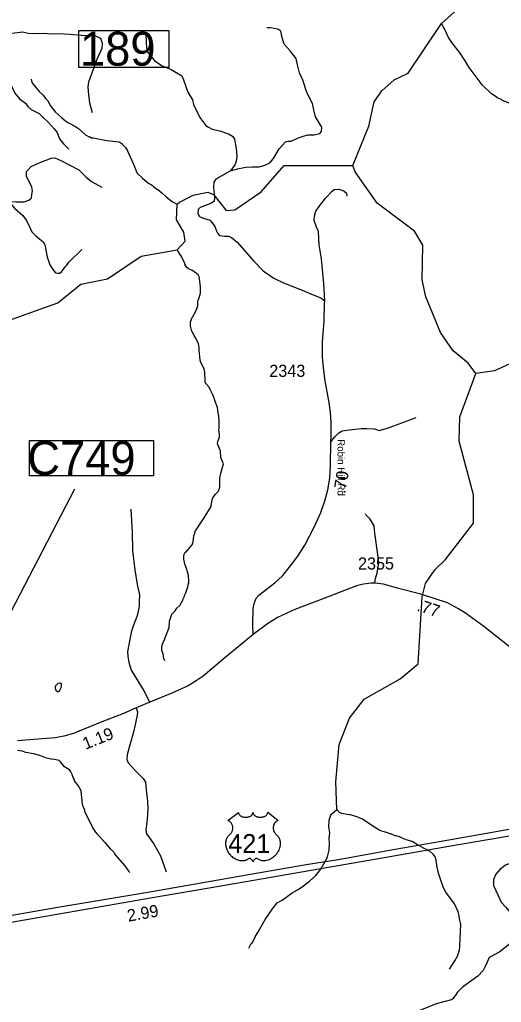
# Model space of a CAD drawing. Extents: x 1248224 to 1454986, y 825081 to 985870.
# Drawn here: x 1394113 to 1399091, y 877302 to 887454 of the extents above; entities that cross this region are included whole.
import ezdxf

# ---------------------------------------------------------------- set-up
doc = ezdxf.new("R2010")
doc.units = 0
for name, color, linetype in [('Exist Hydrographic Creek Single Shore', 7, 'Continuous'), ('Exist Hydrographic Misc Water Feature', 7, 'Continuous'), ('Exist Road Non-System Type 51', 7, 'Continuous'), ('Exist Road Primary US Divided Attributed', 7, 'Continuous'), ('Exist Road Primary US Mileage Hundredths English Label', 7, 'Continuous'), ('Exist Road Primary US Shield CELL', 7, 'Continuous'), ('Exist Road Primary US Shield Number Label', 7, 'Continuous'), ('Exist Road Secondary Mileage Hundredths English Label', 7, 'Continuous'), ('Exist Road Secondary Structure Culvert Number Label', 7, 'Continuous'), ('Exist Road Secondary Structure Standard Bridge Number Label', 7, 'Continuous'), ('Exist Road Secondary Type 51 Attributed', 7, 'Continuous'), ('Exist Road Secondary Type 51 Label', 7, 'Continuous'), ('Exist Road Secondary Type 51 Number Label', 7, 'Continuous')]:
    doc.layers.add(name, color=color, linetype=linetype)

msp = doc.modelspace()

# ---------------------------------------------------------------- linework, layer by layer
at = {"layer": 'Exist Hydrographic Creek Single Shore'}
for points in [[(1397556, 885949), (1397723, 886353), (1397778, 886605), (1397856, 886718), (1397983, 886834), (1398127, 886903), (1398473, 887415), (1398734, 887649)], [(1393618, 884213), (1394508, 884527), (1394746, 884722), (1395022, 884776), (1395369, 885012), (1395741, 885078), (1395822, 885167), (1395808, 885259), (1395735, 885385), (1395740, 885548), (1395764, 885569), (1395907, 885641), (1396058, 885671), (1396116, 885647), (1396246, 885483), (1396338, 885491), (1396608, 885676), (1396847, 885947), (1397556, 885949)], [(1398829, 883797), (1398748, 883906), (1398592, 884034), (1398463, 884221), (1398312, 884592), (1398274, 884766), (1398281, 885124), (1398193, 885270), (1397807, 885560), (1397580, 885883), (1397556, 885949)], [(1399577, 884080), (1399021, 883825), (1398829, 883797)]]:
    msp.add_lwpolyline(points, dxfattribs=at)
at = {"layer": 'Exist Hydrographic Misc Water Feature'}
for points in [[(1399236, 886574), (1399188, 886583), (1399132, 886609), (1399124, 886609), (1399097, 886623), (1399093, 886630), (1399049, 886647), (1399047, 886651), (1398990, 886688), (1398894, 886782), (1398760, 886961), (1398719, 887030), (1398667, 887107), (1398578, 887220), (1398546, 887269), (1398501, 887366), (1398489, 887382), (1398473, 887415)], [(1394233, 886841), (1394240, 886805), (1394248, 886790), (1394316, 886713), (1394355, 886674), (1394380, 886640), (1394404, 886615), (1394431, 886564), (1394482, 886498), (1394544, 886442), (1394587, 886409), (1394619, 886388), (1394690, 886351), (1394720, 886330), (1394792, 886265), (1394832, 886244), (1394840, 886244), (1394856, 886235), (1394874, 886232), (1395013, 886206), (1395138, 886191), (1395157, 886183), (1395176, 886168), (1395178, 886162), (1395207, 886132), (1395227, 886099), (1395301, 885938), (1395301, 885930), (1395312, 885905), (1395312, 885897), (1395332, 885865), (1395381, 885816), (1395433, 885773), (1395493, 885738), (1395496, 885732), (1395532, 885703), (1395540, 885701), (1395583, 885666), (1395626, 885625), (1395693, 885573), (1395740, 885548)], [(1396082, 883632), (1396070, 883658), (1396035, 883699), (1396029, 883715), (1396027, 883811), (1396020, 883843), (1395981, 883924), (1395978, 883940), (1395968, 884036), (1395969, 884068), (1395961, 884108), (1395927, 884173), (1395915, 884189), (1395888, 884246), (1395877, 884286), (1395878, 884328), (1395887, 884350), (1395887, 884358), (1395928, 884429), (1395949, 884476), (1395954, 884500), (1395955, 884548), (1395963, 884564), (1395964, 884572), (1395976, 884604), (1395981, 884627), (1395982, 884691), (1395972, 884780), (1395968, 884796), (1395957, 884818), (1395941, 884832), (1395894, 884865), (1395858, 884880), (1395841, 884894), (1395819, 884927), (1395819, 884935), (1395785, 885008), (1395741, 885078)], [(1397392, 879295), (1397382, 879581), (1397415, 879964), (1397521, 880238), (1397675, 880435), (1398046, 880644), (1398233, 880798), (1398273, 881490), (1398309, 881630), (1398403, 881770), (1398514, 881876), (1398805, 882254), (1398803, 882546), (1398656, 883101), (1398661, 883350), (1398829, 883797)], [(1395614, 880830), (1395603, 880854), (1395596, 880902), (1395584, 880935), (1395581, 880969), (1395586, 880993), (1395601, 881030), (1395615, 881054), (1395615, 881062), (1395658, 881173), (1395663, 881233), (1395661, 881239), (1395685, 881312), (1395721, 881347), (1395738, 881373), (1395767, 881402), (1395800, 881457), (1395800, 881465), (1395817, 881497), (1395817, 881505), (1395829, 881531), (1395849, 881584), (1395855, 881608), (1395855, 881624), (1395860, 881632), (1395860, 881658), (1395857, 881705), (1395853, 881729), (1395830, 881803), (1395819, 881829), (1395810, 881879), (1395810, 881909), (1395814, 881931), (1395823, 881953), (1395829, 881953), (1395896, 882029), (1395907, 882059), (1395914, 882123), (1395929, 882174), (1396014, 882297), (1396093, 882426), (1396091, 882434), (1396107, 882506), (1396132, 882547), (1396160, 882577), (1396177, 882608), (1396181, 882632), (1396183, 882722), (1396192, 882770), (1396219, 882867), (1396192, 882932), (1396189, 883000), (1396159, 883073), (1396160, 883097), (1396177, 883144), (1396177, 883168), (1396170, 883218), (1396175, 883232), (1396174, 883288), (1396176, 883304), (1396173, 883360), (1396169, 883368), (1396156, 883449), (1396132, 883509), (1396134, 883514), (1396110, 883581), (1396105, 883584), (1396082, 883632)], [(1394505, 880513), (1394515, 880514), (1394523, 880520), (1394544, 880562), (1394547, 880586), (1394545, 880592), (1394535, 880598), (1394509, 880595), (1394484, 880573), (1394480, 880563), (1394480, 880543), (1394488, 880527), (1394505, 880513)], [(1395253, 878639), (1395245, 878655), (1395202, 878712), (1395105, 878826), (1395093, 878843), (1395091, 878851), (1395056, 878884), (1395001, 878949), (1394995, 878951), (1394909, 879047), (1394869, 879103), (1394788, 879273), (1394785, 879289), (1394773, 879313), (1394764, 879346), (1394749, 879486), (1394718, 879543), (1394681, 879591), (1394679, 879599), (1394668, 879616), (1394657, 879656), (1394643, 879684), (1394630, 879700), (1394578, 879736), (1394535, 879788), (1394520, 879799), (1394472, 879812), (1394440, 879814), (1394392, 879826), (1394321, 879851), (1394257, 879869), (1394178, 879882), (1394138, 879895), (1394090, 879902)], [(1396482, 877861), (1396507, 877908), (1396515, 877916), (1396536, 877955), (1396548, 877971), (1396548, 877979), (1396567, 878013), (1396576, 878023), (1396649, 878156), (1396727, 878268), (1396735, 878281), (1396776, 878328), (1396825, 878357), (1396930, 878434), (1396983, 878463), (1397052, 878508), (1397054, 878513), (1397109, 878554), (1397174, 878613), (1397226, 878676), (1397236, 878700), (1397244, 878707), (1397286, 878786), (1397299, 878818), (1397312, 878874), (1397315, 878946), (1397311, 878996), (1397317, 879052), (1397309, 879114), (1397313, 879185), (1397330, 879237), (1397336, 879247), (1397392, 879295)], [(1398555, 877643), (1398611, 877730), (1398640, 877785), (1398640, 877793), (1398649, 877809), (1398658, 877841), (1398662, 877881), (1398672, 878109), (1398660, 878164), (1398657, 878196), (1398646, 878237), (1398608, 878318), (1398518, 878439), (1398488, 878500), (1398488, 878505), (1398465, 878564), (1398443, 878637), (1398428, 878697), (1398421, 878745), (1398417, 878753), (1398418, 878769), (1398408, 878806), (1398387, 878832), (1398356, 878859), (1398324, 878875), (1398316, 878884), (1398300, 878888), (1398245, 878917), (1398235, 878923), (1398170, 878963), (1398106, 878980), (1398040, 879010), (1398003, 879022), (1397995, 879023), (1397948, 879044), (1397940, 879044), (1397908, 879056), (1397900, 879057), (1397836, 879078), (1397789, 879103), (1397650, 879198), (1397587, 879223), (1397520, 879241), (1397514, 879239), (1397444, 879251), (1397422, 879259), (1397392, 879295)]]:
    msp.add_lwpolyline(points, dxfattribs=at)
at = {"layer": 'Exist Road Non-System Type 51'}
for points in [[(1396292, 885891), (1396364, 885913), (1396449, 885929), (1396519, 885935), (1396587, 885935), (1396646, 885950), (1396698, 885974), (1396737, 886020), (1396795, 886119), (1396859, 886193), (1396889, 886198), (1396918, 886198), (1396983, 886229), (1397043, 886249), (1397095, 886264), (1397156, 886266), (1397214, 886278), (1397233, 886299), (1397235, 886344), (1397171, 886451), (1397154, 886521), (1397138, 886587), (1397080, 886701), (1397039, 886828), (1397006, 886906), (1396986, 886988), (1396969, 887052), (1396908, 887132), (1396846, 887200), (1396827, 887268), (1396811, 887336), (1396782, 887357), (1396706, 887369), (1396669, 887371)], [(1393898, 887272), (1394033, 887316), (1394118, 887326), (1394142, 887328), (1394202, 887314), (1394272, 887312), (1394359, 887316), (1394437, 887309), (1394519, 887312), (1394630, 887303), (1394748, 887295), (1394855, 887291), (1394898, 887287), (1394950, 887262), (1394964, 887213), (1394962, 887155), (1394906, 887037), (1394824, 886809), (1394816, 886761), (1394826, 886673), (1394836, 886594), (1394863, 886496)], [(1395418, 887316), (1395420, 887215), (1395428, 887134), (1395457, 887089), (1395508, 887034), (1395578, 886982), (1395679, 886941), (1395788, 886873), (1395805, 886832), (1395852, 886704), (1395900, 886626), (1395908, 886578), (1395976, 886444), (1396037, 886361), (1396064, 886344), (1396101, 886324), (1396181, 886305), (1396272, 886276), (1396311, 886252), (1396332, 886219), (1396350, 886124), (1396358, 886048), (1396350, 885990), (1396336, 885953), (1396292, 885891)], [(1393678, 886965), (1393706, 886939), (1393741, 886931), (1393807, 886933), (1393846, 886937), (1393898, 886906), (1393970, 886863), (1394009, 886811), (1394062, 886696), (1394112, 886636), (1394174, 886593), (1394198, 886556), (1394231, 886525), (1394316, 886486), (1394355, 886443), (1394408, 886397), (1394468, 886327), (1394501, 886288), (1394526, 886222), (1394567, 886171), (1394622, 886115)], [(1394001, 885574), (1394075, 885572), (1394158, 885572), (1394207, 885589), (1394234, 885614), (1394240, 885647), (1394244, 885686), (1394240, 885725), (1394182, 885838), (1394185, 885886), (1394203, 885906), (1394232, 885937), (1394314, 885974), (1394440, 886024), (1394476, 886028), (1394538, 885999), (1394725, 885902), (1394799, 885826), (1394855, 885783), (1394962, 885725)], [(1396292, 885891), (1396140, 885806), (1396120, 885777), (1396118, 885721), (1396126, 885616), (1396122, 885579), (1396095, 885560), (1395978, 885513), (1395959, 885494), (1395955, 885453), (1395970, 885420), (1396003, 885408), (1396079, 885383), (1396103, 885356), (1396130, 885319), (1396143, 885278), (1396161, 885245), (1396180, 885224), (1396231, 885218), (1396274, 885218), (1396303, 885204), (1396361, 885154), (1396533, 884960), (1396630, 884859), (1396741, 884784), (1396840, 884737), (1397031, 884659), (1397147, 884613), (1397225, 884580), (1397266, 884548)], [(1397266, 884548), (1397257, 884728), (1397231, 884985), (1397210, 885129), (1397204, 885195), (1397202, 885265), (1397181, 885310), (1397156, 885380), (1397161, 885425), (1397175, 885475), (1397224, 885549), (1397278, 885613), (1397344, 885681), (1397364, 885701), (1397410, 885703), (1397465, 885687), (1397490, 885662), (1397496, 885631)], [(1394001, 885574), (1394059, 885508), (1394145, 885430), (1394182, 885378), (1394221, 885300), (1394239, 885263), (1394281, 885221), (1394320, 885186), (1394357, 885160), (1394373, 885129), (1394381, 885092), (1394390, 885040), (1394396, 885001), (1394427, 884914), (1394456, 884873), (1394484, 884840), (1394509, 884834), (1394528, 884834), (1394544, 884848), (1394567, 884877), (1394583, 884902), (1394600, 884918), (1394620, 884949), (1394754, 885079)], [(1397265, 884516), (1397266, 884548)], [(1397329, 883093), (1397371, 883145), (1397413, 883187), (1397446, 883205), (1397520, 883215), (1397641, 883229), (1397702, 883229), (1397779, 883226), (1397828, 883208), (1397916, 883233), (1398210, 883343)], [(1395281, 881969), (1395278, 882158), (1395267, 882397)], [(1397783, 881632), (1397791, 881680), (1397809, 881738), (1397823, 881817), (1397826, 881843), (1397816, 881929), (1397784, 882149), (1397777, 882226), (1397737, 882295), (1397695, 882334), (1397689, 882347)], [(1395230, 880924), (1395248, 881017), (1395272, 881140), (1395283, 881175), (1395334, 881308), (1395353, 881396), (1395353, 881442), (1395355, 881512), (1395332, 881617), (1395306, 881769), (1395281, 881969)], [(1395460, 880404), (1395390, 880536), (1395267, 880742), (1395244, 880814), (1395234, 880879), (1395230, 880924)], [(1395318, 880343), (1395330, 880302), (1395327, 880267), (1395292, 880108), (1395248, 879947), (1395225, 879858), (1395220, 879809), (1395236, 879777), (1395311, 879693), (1395388, 879614), (1395413, 879575), (1395420, 879498), (1395434, 879379), (1395437, 879300), (1395430, 879195), (1395425, 879137), (1395416, 879081), (1395425, 879044), (1395495, 878943), (1395569, 878816), (1395628, 878650)], [(1399446, 878762), (1399344, 878764), (1399234, 878754), (1399142, 878723), (1399079, 878679), (1399035, 878625), (1399010, 878571), (1399010, 878508), (1399057, 878407), (1399089, 878335), (1399139, 878284), (1399199, 878209), (1399290, 878130), (1399328, 878086), (1399341, 878054), (1399341, 878023), (1399322, 878007), (1399199, 877925), (1399074, 877825), (1398967, 877765), (1398945, 877718), (1398920, 877664), (1398904, 877630)], [(1398904, 877630), (1398847, 877573), (1398690, 877457), (1398639, 877406), (1398595, 877340), (1398576, 877327), (1398416, 877287), (1398318, 877245), (1398195, 877198), (1398091, 877166), (1397977, 877174)]]:
    msp.add_lwpolyline(points, dxfattribs=at)
at = {"layer": 'Exist Road Primary US Divided Attributed'}
for points in [[(1400011, 879233), (1399477, 879142), (1398959, 879051), (1398549, 878976), (1397995, 878882), (1397406, 878773), (1397075, 878721), (1396557, 878633), (1395437, 878436), (1395024, 878368), (1394506, 878282), (1394052, 878202), (1393682, 878136), (1393289, 878066), (1392985, 878006), (1392022, 877770), (1390918, 877396), (1389363, 876799), (1388778, 876615)], [(1388798, 876552), (1390834, 877284), (1391184, 877428), (1392064, 877719), (1392394, 877821), (1393411, 878024), (1394242, 878169), (1395466, 878382), (1396192, 878505), (1397900, 878801), (1398550, 878915), (1399417, 879064), (1400008, 879164)]]:
    msp.add_lwpolyline(points, dxfattribs=at)
at = {"layer": 'Exist Road Primary US Shield CELL'}
msp.add_lwpolyline([(1396373, 879264), (1396373, 879260), (1396374, 879255), (1396375, 879252), (1396377, 879247), (1396381, 879241), (1396387, 879235), (1396393, 879229), (1396398, 879227), (1396405, 879223), (1396413, 879219), (1396422, 879217), (1396432, 879215), (1396442, 879214), (1396452, 879214), (1396463, 879214), (1396475, 879217), (1396480, 879218), (1396487, 879220), (1396492, 879223), (1396499, 879226), (1396504, 879229), (1396508, 879232), (1396513, 879238), (1396518, 879243), (1396520, 879246), (1396521, 879249), (1396524, 879256), (1396524, 879259), (1396525, 879264), (1396525, 879259), (1396526, 879256), (1396526, 879253), (1396528, 879250), (1396530, 879246), (1396532, 879242), (1396537, 879236), (1396540, 879234), (1396543, 879231), (1396550, 879226), (1396559, 879222), (1396563, 879220), (1396567, 879219), (1396572, 879217), (1396578, 879216), (1396583, 879215), (1396589, 879214), (1396595, 879214), (1396600, 879214), (1396605, 879214), (1396611, 879214), (1396616, 879215), (1396622, 879216), (1396627, 879217), (1396633, 879218), (1396639, 879220), (1396644, 879223), (1396651, 879226), (1396656, 879229), (1396660, 879232), (1396665, 879237), (1396669, 879242), (1396672, 879246), (1396674, 879249), (1396675, 879253), (1396676, 879258), (1396677, 879261), (1396677, 879265), (1396783, 879180), (1396781, 879179), (1396775, 879176), (1396770, 879173), (1396763, 879168), (1396760, 879165), (1396757, 879162), (1396754, 879159), (1396751, 879156), (1396748, 879152), (1396745, 879148), (1396743, 879143), (1396741, 879139), (1396737, 879130), (1396736, 879125), (1396735, 879121), (1396734, 879111), (1396733, 879106), (1396733, 879102), (1396734, 879097), (1396734, 879093), (1396735, 879088), (1396736, 879084), (1396737, 879079), (1396739, 879073), (1396741, 879067), (1396746, 879058), (1396752, 879049), (1396757, 879043), (1396761, 879039), (1396768, 879033), (1396771, 879030), (1396775, 879026), (1396782, 879018), (1396785, 879015), (1396787, 879011), (1396790, 879006), (1396792, 879002), (1396794, 878998), (1396798, 878989), (1396801, 878980), (1396802, 878975), (1396804, 878965), (1396805, 878960), (1396806, 878950), (1396806, 878937), (1396805, 878926), (1396803, 878912), (1396801, 878904), (1396798, 878894), (1396795, 878886), (1396790, 878874), (1396786, 878865), (1396780, 878855), (1396777, 878849), (1396772, 878842), (1396767, 878834), (1396760, 878826), (1396752, 878818), (1396746, 878811), (1396738, 878804), (1396733, 878800), (1396725, 878794), (1396716, 878788), (1396706, 878782), (1396698, 878778), (1396690, 878775), (1396681, 878771), (1396665, 878767), (1396660, 878766), (1396653, 878765), (1396647, 878764), (1396640, 878764), (1396632, 878764), (1396624, 878764), (1396616, 878765), (1396608, 878767), (1396600, 878770), (1396592, 878773), (1396584, 878776), (1396571, 878785), (1396567, 878787), (1396565, 878787), (1396560, 878788), (1396555, 878787), (1396550, 878785), (1396547, 878783), (1396543, 878781), (1396540, 878778), (1396537, 878775), (1396534, 878772), (1396532, 878770), (1396529, 878764), (1396527, 878761), (1396526, 878757), (1396525, 878752), (1396523, 878759), (1396521, 878763), (1396519, 878767), (1396516, 878770), (1396513, 878774), (1396509, 878778), (1396505, 878781), (1396501, 878784), (1396498, 878785), (1396495, 878786), (1396491, 878787), (1396488, 878788), (1396485, 878788), (1396481, 878787), (1396477, 878783), (1396472, 878780), (1396467, 878777), (1396461, 878774), (1396457, 878772), (1396452, 878770), (1396446, 878768), (1396439, 878766), (1396433, 878765), (1396427, 878764), (1396420, 878763), (1396415, 878763), (1396409, 878763), (1396403, 878764), (1396397, 878764), (1396389, 878765), (1396382, 878767), (1396375, 878769), (1396368, 878771), (1396360, 878774), (1396350, 878778), (1396344, 878782), (1396333, 878788), (1396320, 878796), (1396311, 878804), (1396304, 878810), (1396294, 878821), (1396288, 878827), (1396279, 878839), (1396273, 878848), (1396269, 878854), (1396263, 878865), (1396260, 878871), (1396256, 878881), (1396253, 878889), (1396250, 878897), (1396249, 878903), (1396247, 878912), (1396246, 878918), (1396245, 878927), (1396244, 878936), (1396244, 878945), (1396244, 878952), (1396245, 878961), (1396246, 878969), (1396248, 878977), (1396250, 878982), (1396252, 878989), (1396255, 878996), (1396258, 879004), (1396262, 879009), (1396266, 879016), (1396270, 879021), (1396275, 879027), (1396281, 879032), (1396286, 879036), (1396292, 879043), (1396296, 879046), (1396299, 879051), (1396303, 879056), (1396305, 879060), (1396308, 879066), (1396310, 879071), (1396313, 879078), (1396314, 879083), (1396315, 879090), (1396316, 879096), (1396316, 879103), (1396316, 879110), (1396315, 879117), (1396314, 879124), (1396312, 879130), (1396310, 879137), (1396307, 879142), (1396303, 879149), (1396299, 879156), (1396294, 879161), (1396289, 879166), (1396285, 879169), (1396280, 879172), (1396275, 879176), (1396270, 879178), (1396266, 879180)], close=True, dxfattribs=at)
at = {"layer": 'Exist Road Secondary Structure Culvert Number Label'}
msp.add_line((1393249, 879854), (1394684, 882607), dxfattribs=at)
msp.add_lwpolyline([(1394214, 883105), (1395497, 883105), (1395497, 882740), (1394214, 882740)], close=True, dxfattribs=at)
at = {"layer": 'Exist Road Secondary Structure Standard Bridge Number Label'}
msp.add_lwpolyline([(1394724, 887343), (1395653, 887343), (1395653, 886959), (1394724, 886959)], close=True, dxfattribs=at)
at = {"layer": 'Exist Road Secondary Type 51 Attributed'}
for points in [[(1396528, 881101), (1396522, 881203), (1396526, 881369), (1396537, 881422), (1396559, 881476), (1396584, 881509), (1396662, 881568), (1396750, 881636), (1396831, 881708), (1396899, 881793), (1396989, 881911), (1397059, 882025), (1397158, 882211), (1397224, 882364), (1397268, 882483), (1397298, 882597), (1397318, 882717), (1397324, 882847), (1397329, 883093), (1397333, 883148), (1397331, 883288), (1397325, 883402), (1397309, 883517), (1397272, 883724), (1397257, 883830), (1397244, 883965), (1397242, 884119), (1397246, 884170), (1397261, 884340), (1397265, 884516)], [(1399286, 880890), (1398911, 881183), (1398721, 881323), (1398650, 881367), (1398536, 881429), (1398258, 881518), (1398030, 881579), (1397873, 881621), (1397783, 881632), (1397746, 881632), (1397668, 881622), (1397594, 881606), (1397257, 881475), (1396956, 881360), (1396779, 881279), (1396675, 881212), (1396528, 881101)], [(1396528, 881101), (1396232, 880861), (1396008, 880670), (1395927, 880616), (1395853, 880572), (1395687, 880496), (1395460, 880404), (1395318, 880343), (1395180, 880284), (1394962, 880201), (1394669, 880080), (1394570, 880052), (1394482, 880034), (1394345, 880023), (1394089, 880005)]]:
    msp.add_lwpolyline(points, dxfattribs=at)

# ---------------------------------------------------------------- texts
at = {"layer": 'Exist Road Primary US Mileage Hundredths English Label'}
msp.add_text('2.99', height=125, rotation=9.9928, dxfattribs=at).set_placement((1395236, 878134))
at = {"layer": 'Exist Road Primary US Shield Number Label'}
msp.add_text('421', height=195, dxfattribs=at).set_placement((1396269, 878845))
at = {"layer": 'Exist Road Secondary Mileage Hundredths English Label'}
for s, rotation, p in [('.70', 80.4023, (1397477, 882552)), ('.77', 342.1798, (1398210, 881350)), ('1.19', 21.8175, (1394794, 879910))]:
    msp.add_text(s, height=125, rotation=rotation, dxfattribs=at).set_placement(p)
at = {"layer": 'Exist Road Secondary Structure Culvert Number Label'}
msp.add_text('C749', height=350, dxfattribs=at).set_placement((1394192, 882750))
at = {"layer": 'Exist Road Secondary Structure Standard Bridge Number Label'}
msp.add_text('189', height=350, dxfattribs=at).set_placement((1394736, 886979))
at = {"layer": 'Exist Road Secondary Type 51 Label'}
msp.add_text('Robin Hill Rd', height=75, rotation=270.0162, dxfattribs=at).set_placement((1397398, 883120))
at = {"layer": 'Exist Road Secondary Type 51 Number Label'}
for s, p in [('2343', (1396693, 883764)), ('2355', (1397610, 881773))]:
    msp.add_text(s, height=125, dxfattribs=at).set_placement(p)

doc.saveas('drawing.dxf')
